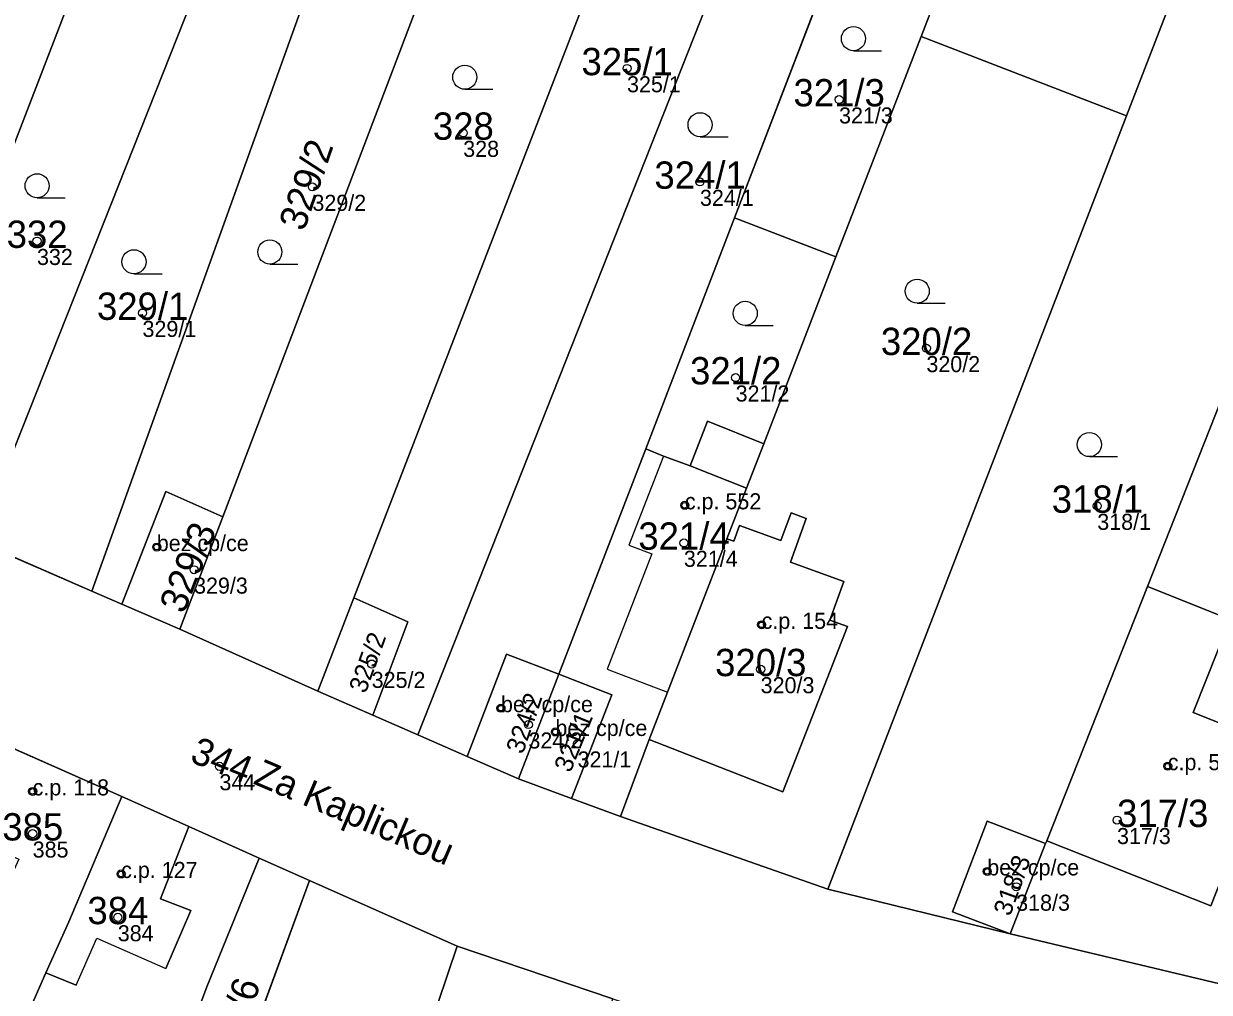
# Model space of a CAD drawing. Extents: x -603967 to -594699, y -1179315 to -1165625.
# Drawn here: x -597908.3 to -597834.5, y -1172430.3 to -1172370 of the extents above; entities that cross this region are included whole.
import ezdxf

# ---------------------------------------------------------------- set-up
doc = ezdxf.new("R2010")
doc.units = 0
for name, color, linetype in [('Definiční body', 7, 'Continuous'), ('Hranice parcel', 7, 'Continuous'), ('Parcelní čísla', 7, 'Continuous'), ('Polygon budovy', 7, 'Continuous'), ('Polygon parcely', 7, 'Continuous'), ('Pop  PČ popisy', 7, 'Continuous'), ('Vnitřní kresba', 7, 'Continuous'), ('Značky budov', 7, 'Continuous'), ('Značky kultur', 7, 'Continuous')]:
    doc.layers.add(name, color=color, linetype=linetype)

msp = doc.modelspace()

# ---------------------------------------------------------------- linework, layer by layer
at = {"layer": 'Definiční body'}
for centre in [(-597870.73, -1172372.81994), (-597857.53, -1172374.75994), (-597880.93, -1172376.83994), (-597890.32, -1172380.19994), (-597866.19, -1172379.88994), (-597907.47, -1172383.56994), (-597900.9, -1172388.04994), (-597852.09, -1172390.23994), (-597863.97, -1172392.06994), (-597867.13, -1172400.01994), (-597841.45, -1172400.05994), (-597900.01, -1172402.61994), (-597867.19, -1172402.35994), (-597897.69, -1172404.02994), (-597862.35, -1172407.45994), (-597886.63, -1172409.89994), (-597862.41, -1172410.22994), (-597878.58, -1172412.64994), (-597876.87, -1172413.66994), (-597875.19, -1172414.12994), (-597873.81, -1172414.84994), (-597896.11, -1172416.26994), (-597837.06, -1172416.25994), (-597907.74, -1172417.82994), (-597840.22, -1172419.61994), (-597907.74, -1172420.45994), (-597902.23, -1172422.96994), (-597848.3, -1172422.80994), (-597846.5, -1172423.76994), (-597902.44, -1172425.66994)]:
    msp.add_circle(centre, 0.25, dxfattribs=at)
at = {"layer": 'Hranice parcel'}
for p, q in [((-597893.69, -1172338.1), (-597917.4, -1172399.57)), ((-597886.7, -1172340.51), (-597911.19, -1172402.26)), ((-597904.05, -1172405.36), (-597881.43, -1172342.45)), ((-597863.79, -1172343.81), (-597887.75, -1172405.79)), ((-597874.71, -1172345.02), (-597895.9, -1172400.73)), ((-597858.91, -1172351.51), (-597883.76, -1172414.3)), ((-597864.04, -1172382.13), (-597856.39, -1172362.22)), ((-597850.14, -1172364.92), (-597852.42, -1172370.84)), ((-597836.71, -1172368.19), (-597839.64, -1172375.77)), ((-597852.42, -1172370.84), (-597857.72, -1172384.55)), ((-597852.42, -1172370.84), (-597839.64, -1172375.77)), ((-597839.64, -1172375.77), (-597858.22, -1172423.91)), ((-597869.57, -1172396.51), (-597864.04, -1172382.13)), ((-597857.72, -1172384.55), (-597864.04, -1172382.13)), ((-597838.33, -1172405.07), (-597829.85, -1172383.66)), ((-597857.72, -1172384.55), (-597862.22, -1172396.19)), ((-597874.97, -1172410.54), (-597869.57, -1172396.51)), ((-597869.57, -1172396.51), (-597868.45, -1172396.96)), ((-597862.22, -1172396.19), (-597863.29, -1172398.96)), ((-597863.29, -1172398.96), (-597864.51, -1172402.1)), ((-597895.9, -1172400.73), (-597898.57, -1172407.74)), ((-597911.19, -1172402.26), (-597904.05, -1172405.36)), ((-597904.05, -1172405.36), (-597902.18, -1172406.17)), ((-597844.6, -1172420.9), (-597838.33, -1172405.07)), ((-597898.57, -1172407.74), (-597902.18, -1172406.17)), ((-597889.99, -1172411.58), (-597887.75, -1172405.79)), ((-597898.57, -1172407.74), (-597889.99, -1172411.58)), ((-597874.97, -1172410.54), (-597877.48, -1172417.05)), ((-597886.55, -1172413.08), (-597889.99, -1172411.58)), ((-597886.55, -1172413.08), (-597883.76, -1172414.3)), ((-597910.27, -1172414.58), (-597902.19, -1172418.15)), ((-597883.76, -1172414.3), (-597880.68, -1172415.65)), ((-597869.35, -1172414.6), (-597871.13, -1172419.39)), ((-597877.48, -1172417.05), (-597880.68, -1172415.65)), ((-597874.18, -1172418.27), (-597877.48, -1172417.05)), ((-597871.13, -1172419.39), (-597874.18, -1172418.27)), ((-597871.13, -1172419.39), (-597858.22, -1172423.91)), ((-597844.67, -1172421.08), (-597844.6, -1172420.9)), ((-597844.67, -1172421.08), (-597846.88, -1172426.7)), ((-597893.63, -1172421.98), (-597890.5, -1172423.37)), ((-597890.5, -1172423.37), (-597897.88, -1172443.43)), ((-597890.5, -1172423.37), (-597881.3, -1172427.47)), ((-597858.22, -1172423.91), (-597846.88, -1172426.7)), ((-597833.38, -1172429.92), (-597846.88, -1172426.7)), ((-597881.3, -1172427.47), (-597871.62, -1172430.75))]:
    msp.add_line(p, q, dxfattribs=at)
for points in [[(-597868.45, -1172396.96), (-597866.8, -1172397.57), (-597865.72, -1172394.79), (-597862.22, -1172396.19)], [(-597902.18, -1172406.17), (-597899.45, -1172399.17), (-597895.9, -1172400.73)], [(-597864.51, -1172402.1), (-597864.08, -1172402.26), (-597863.72, -1172401.27), (-597861.15, -1172402.21), (-597860.52, -1172400.49), (-597859.57, -1172400.84), (-597860.56, -1172403.55), (-597857.23, -1172404.77), (-597858.1, -1172407.17), (-597857, -1172407.57), (-597861.02, -1172417.85), (-597869.35, -1172414.6)], [(-597864.51, -1172402.1), (-597868.21, -1172411.66), (-597869.35, -1172414.6)], [(-597838.33, -1172405.07), (-597833.17, -1172407.12), (-597835.48, -1172412.91), (-597830.41, -1172414.93), (-597834.38, -1172424.96), (-597844.6, -1172420.9)], [(-597887.75, -1172405.79), (-597884.38, -1172407.27), (-597886.55, -1172413.08)], [(-597880.68, -1172415.65), (-597878.23, -1172409.28), (-597874.97, -1172410.54)], [(-597874.18, -1172418.27), (-597871.67, -1172411.81), (-597874.97, -1172410.54)], [(-597902.19, -1172418.15), (-597905.49, -1172425.95), (-597906.92, -1172429.12), (-597913.36, -1172443.73)], [(-597902.19, -1172418.15), (-597898.02, -1172420.02), (-597893.63, -1172421.98)], [(-597846.88, -1172426.7), (-597850.47, -1172425.33), (-597848.31, -1172419.68), (-597844.67, -1172421.08)], [(-597901.43, -1172442.13), (-597896.89, -1172429.99), (-597893.63, -1172421.98)], [(-597881.3, -1172427.47), (-597885.5, -1172439.89), (-597887.09, -1172444.68)]]:
    msp.add_lwpolyline(points, dxfattribs=at)
at = {"layer": 'Polygon budovy'}
for points in [[(-597864.51, -1172402.1), (-597863.29, -1172398.96), (-597866.8, -1172397.57), (-597868.45, -1172396.96), (-597870.62, -1172402.51), (-597869.19, -1172403.05), (-597871.97, -1172410.21), (-597868.21, -1172411.66)], [(-597902.18, -1172406.17), (-597898.57, -1172407.74), (-597895.9, -1172400.73), (-597899.45, -1172399.17)], [(-597864.08, -1172402.26), (-597864.51, -1172402.1), (-597868.21, -1172411.66), (-597869.35, -1172414.6), (-597861.02, -1172417.85), (-597857, -1172407.57), (-597858.1, -1172407.17), (-597857.23, -1172404.77), (-597860.56, -1172403.55), (-597859.57, -1172400.84), (-597860.52, -1172400.49), (-597861.15, -1172402.21), (-597863.72, -1172401.27)], [(-597844.6, -1172420.9), (-597834.38, -1172424.96), (-597830.41, -1172414.93), (-597835.48, -1172412.91), (-597833.17, -1172407.12), (-597838.33, -1172405.07)], [(-597878.23, -1172409.28), (-597880.68, -1172415.65), (-597877.48, -1172417.05), (-597874.97, -1172410.54)], [(-597877.48, -1172417.05), (-597874.18, -1172418.27), (-597871.67, -1172411.81), (-597874.97, -1172410.54)], [(-597910.03, -1172423.63), (-597915.46, -1172436.61), (-597914.49, -1172437.01), (-597916.72, -1172442.34), (-597913.36, -1172443.73), (-597906.92, -1172429.12), (-597905.49, -1172425.95), (-597902.19, -1172418.15), (-597910.27, -1172414.58), (-597913, -1172420.45), (-597910.18, -1172421.58), (-597910.1, -1172421.39), (-597908.61, -1172422.05), (-597909.43, -1172423.88)], [(-597906.92, -1172429.12), (-597905.03, -1172429.9), (-597903.74, -1172426.97), (-597899.44, -1172428.86), (-597897.89, -1172425.25), (-597899.77, -1172424.52), (-597898.02, -1172420.02), (-597902.19, -1172418.15), (-597905.49, -1172425.95)], [(-597850.47, -1172425.33), (-597846.88, -1172426.7), (-597844.67, -1172421.08), (-597848.31, -1172419.68)], [(-597901.43, -1172442.13), (-597897.88, -1172443.43), (-597890.5, -1172423.37), (-597893.63, -1172421.98), (-597896.89, -1172429.99)], [(-597871.62, -1172430.75), (-597881.3, -1172427.47), (-597885.5, -1172439.89), (-597887.09, -1172444.68), (-597890.12, -1172453.78), (-597886.89, -1172454.95), (-597883.82, -1172445.78), (-597883.04, -1172445.99), (-597882.58, -1172444.74), (-597881.46, -1172445.15), (-597881.18, -1172444.36), (-597880.43, -1172444.63), (-597879.46, -1172441.96), (-597875.91, -1172443.24)]]:
    msp.add_lwpolyline(points, close=True, dxfattribs=at)
at = {"layer": 'Polygon parcely'}
for points in [[(-597918.34, -1172392.52), (-597920.66, -1172398.11), (-597917.4, -1172399.57), (-597893.69, -1172338.1), (-597892.68, -1172334.21), (-597894.2, -1172334.07), (-597898.81, -1172333.47), (-597899.75, -1172335.96), (-597901.47, -1172340.55), (-597904.65, -1172349.01), (-597920.65, -1172389.06), (-597921.47, -1172391.22)], [(-597911.19, -1172402.26), (-597886.7, -1172340.51), (-597886.29, -1172339.48), (-597893.69, -1172338.1), (-597917.4, -1172399.57)], [(-597886.7, -1172340.51), (-597911.19, -1172402.26), (-597904.05, -1172405.36), (-597881.43, -1172342.45)], [(-597895.9, -1172400.73), (-597874.71, -1172345.02), (-597881.43, -1172342.45), (-597904.05, -1172405.36), (-597902.18, -1172406.17), (-597899.45, -1172399.17)], [(-597898.57, -1172407.74), (-597889.99, -1172411.58), (-597887.75, -1172405.79), (-597863.79, -1172343.81), (-597867.13, -1172342.5), (-597868.27, -1172345.43), (-597874, -1172343.19), (-597874.29, -1172343.92), (-597874.71, -1172345.02), (-597895.9, -1172400.73)], [(-597887.75, -1172405.79), (-597884.38, -1172407.27), (-597886.55, -1172413.08), (-597883.76, -1172414.3), (-597858.91, -1172351.51), (-597857.04, -1172345.99), (-597863.79, -1172343.81)], [(-597850.14, -1172364.92), (-597852.42, -1172370.84), (-597839.64, -1172375.77), (-597836.71, -1172368.19), (-597831.29, -1172354.15), (-597829.49, -1172349.49), (-597837.67, -1172347.59), (-597842.99, -1172346.35), (-597843.28, -1172347.1)], [(-597864.04, -1172382.13), (-597856.39, -1172362.22), (-597853.13, -1172353.76), (-597858.91, -1172351.51), (-597883.76, -1172414.3), (-597880.68, -1172415.65), (-597878.23, -1172409.28), (-597874.97, -1172410.54), (-597869.57, -1172396.51)], [(-597852.42, -1172370.84), (-597850.14, -1172364.92), (-597856.39, -1172362.22), (-597864.04, -1172382.13), (-597857.72, -1172384.55)], [(-597844.6, -1172420.9), (-597838.33, -1172405.07), (-597829.85, -1172383.66), (-597825.53, -1172372.51), (-597836.71, -1172368.19), (-597839.64, -1172375.77), (-597858.22, -1172423.91), (-597846.88, -1172426.7), (-597850.47, -1172425.33), (-597848.31, -1172419.68), (-597844.67, -1172421.08)], [(-597863.29, -1172398.96), (-597864.51, -1172402.1), (-597864.08, -1172402.26), (-597863.72, -1172401.27), (-597861.15, -1172402.21), (-597860.52, -1172400.49), (-597859.57, -1172400.84), (-597860.56, -1172403.55), (-597857.23, -1172404.77), (-597858.1, -1172407.17), (-597857, -1172407.57), (-597861.02, -1172417.85), (-597869.35, -1172414.6), (-597871.13, -1172419.39), (-597858.22, -1172423.91), (-597839.64, -1172375.77), (-597852.42, -1172370.84), (-597857.72, -1172384.55), (-597862.22, -1172396.19)], [(-597862.22, -1172396.19), (-597857.72, -1172384.55), (-597864.04, -1172382.13), (-597869.57, -1172396.51), (-597868.45, -1172396.96), (-597866.8, -1172397.57), (-597865.72, -1172394.79)], [(-597833.17, -1172407.12), (-597835.48, -1172412.91), (-597830.41, -1172414.93), (-597834.38, -1172424.96), (-597844.6, -1172420.9), (-597844.67, -1172421.08), (-597846.88, -1172426.7), (-597833.38, -1172429.92), (-597817.42, -1172388.45), (-597829.85, -1172383.66), (-597838.33, -1172405.07)], [(-597871.13, -1172419.39), (-597869.35, -1172414.6), (-597868.21, -1172411.66), (-597864.51, -1172402.1), (-597863.29, -1172398.96), (-597862.22, -1172396.19), (-597865.72, -1172394.79), (-597866.8, -1172397.57), (-597868.45, -1172396.96), (-597869.57, -1172396.51), (-597874.97, -1172410.54), (-597871.67, -1172411.81), (-597874.18, -1172418.27)], [(-597898.57, -1172407.74), (-597895.9, -1172400.73), (-597899.45, -1172399.17), (-597902.18, -1172406.17)], [(-597868.21, -1172411.66), (-597869.35, -1172414.6), (-597861.02, -1172417.85), (-597857, -1172407.57), (-597858.1, -1172407.17), (-597857.23, -1172404.77), (-597860.56, -1172403.55), (-597859.57, -1172400.84), (-597860.52, -1172400.49), (-597861.15, -1172402.21), (-597863.72, -1172401.27), (-597864.08, -1172402.26), (-597864.51, -1172402.1)], [(-597838.33, -1172405.07), (-597844.6, -1172420.9), (-597834.38, -1172424.96), (-597830.41, -1172414.93), (-597835.48, -1172412.91), (-597833.17, -1172407.12)], [(-597886.55, -1172413.08), (-597884.38, -1172407.27), (-597887.75, -1172405.79), (-597889.99, -1172411.58)], [(-597880.68, -1172415.65), (-597877.48, -1172417.05), (-597874.97, -1172410.54), (-597878.23, -1172409.28)], [(-597874.97, -1172410.54), (-597877.48, -1172417.05), (-597874.18, -1172418.27), (-597871.67, -1172411.81)], [(-597921.32, -1172440.45), (-597918.59, -1172441.57), (-597916.72, -1172442.34), (-597913.36, -1172443.73), (-597906.92, -1172429.12), (-597905.49, -1172425.95), (-597902.19, -1172418.15), (-597910.27, -1172414.58), (-597913, -1172420.45), (-597914.37, -1172423.66), (-597915.21, -1172425.73)], [(-597896.89, -1172429.99), (-597893.63, -1172421.98), (-597898.02, -1172420.02), (-597902.19, -1172418.15), (-597905.49, -1172425.95), (-597906.92, -1172429.12), (-597913.36, -1172443.73), (-597903.59, -1172447.9), (-597902.46, -1172444.87), (-597901.92, -1172443.44), (-597901.43, -1172442.13)], [(-597844.67, -1172421.08), (-597848.31, -1172419.68), (-597850.47, -1172425.33), (-597846.88, -1172426.7)], [(-597890.5, -1172423.37), (-597893.63, -1172421.98), (-597896.89, -1172429.99), (-597901.43, -1172442.13), (-597897.88, -1172443.43)], [(-597897.88, -1172443.43), (-597901.43, -1172442.13), (-597901.92, -1172443.44), (-597894.55, -1172446.05), (-597893.09, -1172442.36), (-597891.4, -1172443.01), (-597887.09, -1172444.68), (-597885.5, -1172439.89), (-597881.3, -1172427.47), (-597890.5, -1172423.37)], [(-597879.19, -1172452.55), (-597876.28, -1172444.3), (-597875.91, -1172443.24), (-597871.62, -1172430.75), (-597881.3, -1172427.47), (-597885.5, -1172439.89), (-597887.09, -1172444.68), (-597890.12, -1172453.78), (-597893.55, -1172463.53), (-597884.05, -1172466.8), (-597880.72, -1172457.11)]]:
    msp.add_lwpolyline(points, close=True, dxfattribs=at)
for points in [[(-597833.38, -1172429.92), (-597846.88, -1172426.7), (-597858.22, -1172423.91), (-597871.13, -1172419.39), (-597874.18, -1172418.27), (-597877.48, -1172417.05), (-597880.68, -1172415.65), (-597883.76, -1172414.3), (-597886.55, -1172413.08), (-597889.99, -1172411.58), (-597898.57, -1172407.74), (-597902.18, -1172406.17), (-597904.05, -1172405.36), (-597911.19, -1172402.26), (-597917.4, -1172399.57), (-597920.66, -1172398.11), (-597923.61, -1172396.87), (-597929.14, -1172394.6), (-597932.31, -1172393.29), (-597940.81, -1172389.65), (-597945.64, -1172387.45), (-597949.06, -1172385.9), (-597958.75, -1172378.73), (-597966.83, -1172369.98)], [(-597910.27, -1172414.58), (-597902.19, -1172418.15), (-597898.02, -1172420.02), (-597893.63, -1172421.98), (-597890.5, -1172423.37), (-597881.3, -1172427.47), (-597871.62, -1172430.75), (-597861.92, -1172433.97), (-597857.77, -1172435), (-597853.48, -1172436.13), (-597851.51, -1172436.59), (-597847.6, -1172437.57), (-597841.71, -1172439.1), (-597838.85, -1172439.84), (-597832.79, -1172441.36)]]:
    msp.add_lwpolyline(points, dxfattribs=at)
at = {"layer": 'Vnitřní kresba'}
for p, q in [((-597866.8, -1172397.57), (-597863.29, -1172398.96)), ((-597898.02, -1172420.02), (-597899.77, -1172424.52)), ((-597899.77, -1172424.52), (-597897.89, -1172425.25)), ((-597897.89, -1172425.25), (-597899.44, -1172428.86)), ((-597905.03, -1172429.9), (-597903.74, -1172426.97)), ((-597903.74, -1172426.97), (-597899.44, -1172428.86)), ((-597905.03, -1172429.9), (-597906.92, -1172429.12))]:
    msp.add_line(p, q, dxfattribs=at)
msp.add_lwpolyline([(-597868.45, -1172396.96), (-597870.62, -1172402.51), (-597869.19, -1172403.05), (-597871.97, -1172410.21), (-597868.21, -1172411.66)], dxfattribs=at)
at = {"layer": 'Značky budov'}
for centre in [(-597867.1368, -1172400.01916), (-597900.0168, -1172402.61916), (-597862.3568, -1172407.45916), (-597878.5868, -1172412.64916), (-597875.1968, -1172414.12916), (-597837.0668, -1172416.25916), (-597907.7468, -1172417.82916), (-597902.2368, -1172422.96916), (-597848.3068, -1172422.80916)]:
    msp.add_circle(centre, 0.175, dxfattribs=at)
at = {"layer": 'Značky kultur'}
for p, q in [((-597856.633, -1172371.72), (-597854.883, -1172371.72)), ((-597880.833, -1172374.12), (-597879.083, -1172374.12)), ((-597866.183, -1172377.08), (-597864.433, -1172377.08)), ((-597907.463, -1172380.88), (-597905.713, -1172380.88)), ((-597892.973, -1172385), (-597891.223, -1172385)), ((-597901.433, -1172385.61), (-597899.683, -1172385.61)), ((-597852.663, -1172387.44), (-597850.913, -1172387.44)), ((-597863.373, -1172388.82), (-597861.623, -1172388.82)), ((-597841.943, -1172396.99), (-597840.193, -1172396.99))]:
    msp.add_line(p, q, dxfattribs=at)
for centre in [(-597856.63286, -1172370.96981), (-597880.83286, -1172373.36981), (-597866.18286, -1172376.32981), (-597907.46286, -1172380.12981), (-597892.97286, -1172384.24981), (-597901.43286, -1172384.85981), (-597852.66286, -1172386.68981), (-597863.37286, -1172388.06981), (-597841.94286, -1172396.23981)]:
    msp.add_circle(centre, 0.75, dxfattribs=at)

# ---------------------------------------------------------------- texts
at = {"layer": 'Definiční body'}
for s, p in [('325/1', (-597870.73, -1172374.309)), ('321/3', (-597857.53, -1172376.249)), ('328', (-597880.93, -1172378.329)), ('324/1', (-597866.19, -1172381.379)), ('329/2', (-597890.32, -1172381.689)), ('332', (-597907.47, -1172385.059)), ('329/1', (-597900.9, -1172389.539)), ('320/2', (-597852.09, -1172391.729)), ('321/2', (-597863.97, -1172393.559)), ('c.p. 552', (-597867.13, -1172400.27)), ('318/1', (-597841.45, -1172401.549)), ('bez cp/ce', (-597900.01, -1172402.87)), ('321/4', (-597867.19, -1172403.849)), ('329/3', (-597897.69, -1172405.519)), ('c.p. 154', (-597862.35, -1172407.71)), ('325/2', (-597886.63, -1172411.389)), ('320/3', (-597862.41, -1172411.719)), ('bez cp/ce', (-597878.58, -1172412.9)), ('bez cp/ce', (-597875.19, -1172414.38)), ('324/2', (-597876.87, -1172415.159)), ('321/1', (-597873.81, -1172416.339)), ('c.p. 543', (-597837.06, -1172416.51)), ('c.p. 118', (-597907.74, -1172418.08)), ('344', (-597896.11, -1172417.759)), ('317/3', (-597840.22, -1172421.109)), ('385', (-597907.74, -1172421.949)), ('c.p. 127', (-597902.23, -1172423.22)), ('bez cp/ce', (-597848.3, -1172423.06)), ('318/3', (-597846.5, -1172425.259)), ('384', (-597902.44, -1172427.159))]:
    msp.add_text(s, height=0.999996, dxfattribs=at).set_placement(p)
at = {"layer": 'Parcelní čísla'}
for s, p in [('325/1', (-597873.566, -1172373.245)), ('321/3', (-597860.366, -1172375.185)), ('328', (-597882.82, -1172377.265)), ('324/1', (-597869.026, -1172380.315)), ('332', (-597909.36, -1172383.995)), ('329/1', (-597903.736, -1172388.475)), ('320/2', (-597854.926, -1172390.665)), ('321/2', (-597866.806, -1172392.495)), ('318/1', (-597844.286, -1172400.485)), ('321/4', (-597870.026, -1172402.785)), ('320/3', (-597865.246, -1172410.655)), ('317/3', (-597840.22, -1172420.045)), ('385', (-597909.63, -1172420.885)), ('384', (-597904.33, -1172426.095))]:
    msp.add_text(s, height=1.699998, dxfattribs=at).set_placement(p)
for s, height, rotation, p in [('329/2', 1.699998, 71, (-597890.841, -1172383.019)), ('329/3', 1.699998, 68.9999972, (-597898.309, -1172406.83)), ('325/2', 1.14, 70, (-597887.012, -1172411.784)), ('324/2', 1.14, 71, (-597877.219, -1172415.561)), ('321/1', 1.138998, 68, (-597874.257, -1172416.718)), ('344', 1.699998, 338, (-597898.022, -1172415.955)), ('318/3', 1.14, 70, (-597846.882, -1172425.654)), ('382/6', 1.699998, 72, (-597895.292, -1172435.208))]:
    msp.add_text(s, height=height, rotation=rotation, dxfattribs=at).set_placement(p)
at = {"layer": 'Pop  PČ popisy'}
msp.add_text('Za Kaplickou', height=1.699998, rotation=337, dxfattribs=at).set_placement((-597894.071, -1172417.331))

doc.saveas('drawing.dxf')
